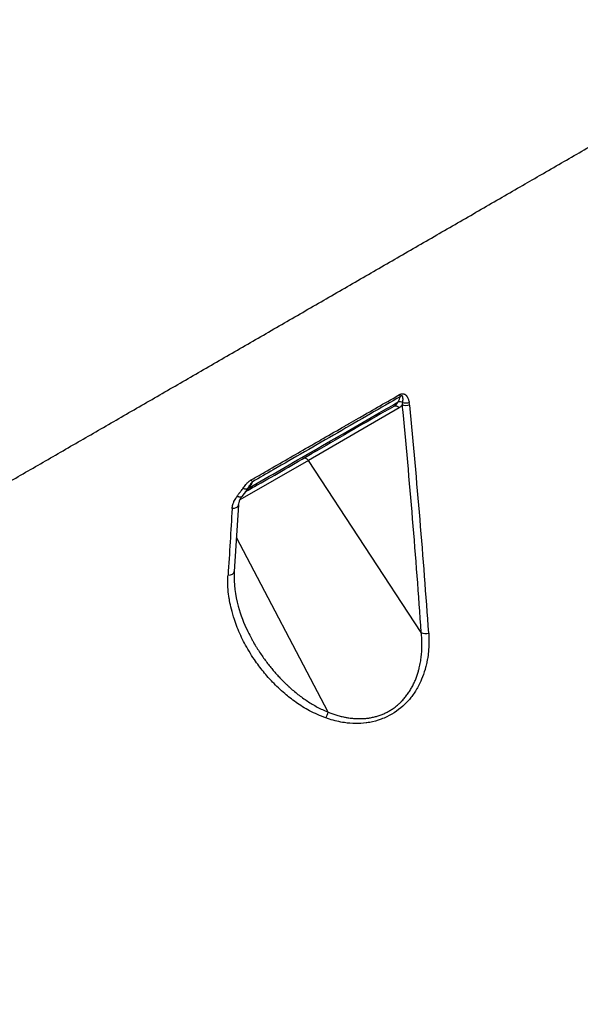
# Model space of a CAD drawing. Header units: millimetres. Extents: x 0 to 7374, y 0 to 4200.
# Tile 628 of 656: x 4749 to 4787, y 2785 to 2851. Entities that reach past the tile are written whole.
import ezdxf

# ---------------------------------------------------------------- set-up
doc = ezdxf.new("R2010")
doc.units = ezdxf.units.MM
doc.header["$LTSCALE"] = 0.2
doc.layers.add('01_Object Line', color=4, linetype='Continuous')

# ---------------------------------------------------------------- blocks, each defined once
blk = doc.blocks.new('A$C90bc888d')
for p, q in [((271.343, 1005.507), (265.188, 1001.953)), ((265.188, 1001.953), (260.534, 999.267)), ((272.844, 990.284), (265.188, 1001.953)), ((261.403, 1000.499), (261.403, 1000.499)), ((260.983, 999.913), (260.68, 999.51)), ((260.444, 998.933), (260.169, 994.42)), ((266.523, 984.893), (260.31, 996.734))]:
    blk.add_line(p, q)
for centre, major_axis, ratio, start_param, end_param in [((271.309, 1006.505), (0.149, -0.261), 0.014786, 0.542934, 1.185897), ((271.416, 1005.68), (0.276, -0.118), 0.769375, 1.270087, 2.376037), ((271.308, 1005.934), (0.015, 0.516), 0.54563, 4.27922, 4.560838), ((-129.601, 1117.271), (-276.221, 435.923), 0.67529, 4.036941, 4.070556), ((246.811, 1032.794), (25.108, -27.653), 0.096555, 0.129042, 0.157921), ((-127.036, 1115.489), (-273.89, 434.078), 0.676673, 4.040291, 4.074061), ((270.744, 1005.499), (-62.951, -36.346), 0.000184, 1.565142, 1.574655), ((270.744, 1005.499), (-62.951, -36.346), 0.000184, 1.427315, 1.486555), ((264.987, 1001.813), (-0.15, 0.26), 0.816497, 4.782202, 6.272221), ((261.28, 1000.733), (0.169, -0.261), 0.1399, 5.054187, 5.723949), ((261.303, 999.858), (-0.264, 0.142), 0.751711, 5.512394, 6.071547), ((2334.775, 1093.132), (-2027.124, -560.751), 0.812219, 6.009257, 6.011857), ((259.666, 994.454), (0.499, -0.033), 0.565147, 4.907205, 6.279048), ((273.179, 990.518), (0.499, 0.034), 0.589586, 3.935449, 5.007682), ((259.261, 985.229), (-4.345, -2.51), 0.00019, 2.63566, 2.635772), ((266.256, 984.779), (-0.169, -0.471), 0.462939, 1.095889, 1.976299)]:
    blk.add_ellipse(centre, major_axis=major_axis, ratio=ratio, start_param=start_param, end_param=end_param)
for points, knots in [([(183.573, 965.086), (183.573, 965.086), (183.584, 965.092), (183.606, 965.105), (183.633, 965.12), (183.674, 965.144), (183.731, 965.177), (183.788, 965.21), (183.859, 965.251), (183.945, 965.3), (184.031, 965.35), (184.131, 965.408), (184.245, 965.474), (184.359, 965.54), (184.487, 965.614), (184.629, 965.695), (184.77, 965.777), (184.925, 965.866), (185.093, 965.963), (185.429, 966.157), (185.816, 966.381), (186.253, 966.633), (186.69, 966.885), (187.175, 967.165), (187.706, 967.472), (188.223, 967.771), (188.802, 968.105), (189.435, 968.47), (189.745, 968.649), (190.067, 968.835), (190.398, 969.026), (190.556, 969.117), (190.715, 969.209), (190.876, 969.302), (190.885, 969.308), (190.895, 969.313), (190.904, 969.318), (191.076, 969.418), (191.25, 969.518), (191.426, 969.619), (191.784, 969.826), (192.149, 970.037), (192.515, 970.248), (192.898, 970.47), (193.283, 970.692), (193.665, 970.912), (193.704, 970.935), (193.743, 970.957), (193.782, 970.98), (193.792, 970.986), (193.802, 970.992), (193.813, 970.998), (193.856, 971.023), (193.9, 971.048), (193.943, 971.073), (193.949, 971.076), (193.955, 971.08), (193.961, 971.083), (194.012, 971.112), (194.062, 971.141), (194.112, 971.17), (194.162, 971.2), (194.213, 971.229), (194.264, 971.258), (194.465, 971.374), (194.667, 971.491), (194.867, 971.606), (194.875, 971.611), (194.882, 971.615), (194.89, 971.62), (195.337, 971.878), (195.771, 972.128), (196.229, 972.392), (196.695, 972.661), (197.179, 972.941), (197.681, 973.231), (198.185, 973.522), (198.706, 973.823), (199.246, 974.135), (199.786, 974.446), (200.344, 974.769), (200.921, 975.101), (201.209, 975.268), (201.501, 975.436), (201.798, 975.608), (201.944, 975.692), (202.082, 975.772), (202.246, 975.867), (202.376, 975.942), (202.527, 976.029), (202.701, 976.129), (203.156, 976.392), (203.765, 976.744), (204.582, 977.215), (205.137, 977.536), (205.789, 977.912), (206.558, 978.356), (206.641, 978.404), (206.726, 978.453), (206.812, 978.502), (206.895, 978.551), (206.98, 978.6), (207.066, 978.65), (207.151, 978.698), (207.236, 978.747), (207.322, 978.797), (207.375, 978.828), (207.428, 978.859), (207.482, 978.89), (207.514, 978.908), (207.547, 978.927), (207.579, 978.946), (207.907, 979.135), (208.251, 979.334), (208.613, 979.542), (208.783, 979.64), (208.956, 979.741), (209.134, 979.843), (209.305, 979.942), (209.479, 980.043), (209.658, 980.146), (209.996, 980.341), (210.348, 980.544), (210.714, 980.755), (211.387, 981.144), (212.123, 981.569), (212.859, 981.994), (213.581, 982.411), (214.311, 982.832), (215.048, 983.258), (215.785, 983.683), (216.529, 984.113), (217.28, 984.547), (217.634, 984.751), (217.99, 984.956), (218.347, 985.162), (218.369, 985.175), (218.391, 985.188), (218.413, 985.2), (218.792, 985.419), (219.173, 985.639), (219.555, 985.86), (220.321, 986.302), (221.094, 986.748), (221.873, 987.198), (222.652, 987.648), (223.439, 988.102), (224.232, 988.56), (225.027, 989.019), (225.828, 989.482), (226.631, 989.945), (227.442, 990.414), (228.256, 990.883), (229.071, 991.354), (229.896, 991.83), (230.723, 992.307), (231.551, 992.786), (232.389, 993.269), (233.228, 993.754), (234.069, 994.24), (234.466, 994.469), (234.863, 994.698), (235.261, 994.928), (235.288, 994.943), (235.315, 994.959), (235.343, 994.975), (235.77, 995.222), (236.197, 995.468), (236.625, 995.715), (237.488, 996.214), (238.353, 996.713), (239.218, 997.212), (240.093, 997.718), (240.969, 998.223), (241.846, 998.73), (242.733, 999.242), (243.62, 999.754), (244.508, 1000.267), (245.406, 1000.785), (246.304, 1001.304), (247.202, 1001.822), (248.111, 1002.347), (249.019, 1002.871), (249.927, 1003.395), (250.845, 1003.925), (251.763, 1004.455), (252.68, 1004.985), (253.607, 1005.52), (254.533, 1006.055), (255.458, 1006.589), (255.925, 1006.858), (256.39, 1007.127), (256.856, 1007.396), (257.323, 1007.665), (257.791, 1007.935), (258.259, 1008.206), (259.197, 1008.747), (260.137, 1009.29), (261.079, 1009.834), (262.023, 1010.379), (262.968, 1010.924), (263.915, 1011.471), (264.862, 1012.018), (265.811, 1012.566), (266.76, 1013.114), (267.236, 1013.388), (267.711, 1013.663), (268.186, 1013.937), (268.661, 1014.212), (269.137, 1014.486), (269.612, 1014.76), (270.563, 1015.309), (271.514, 1015.858), (272.463, 1016.406), (273.413, 1016.955), (274.361, 1017.502), (275.307, 1018.048), (276.253, 1018.594), (277.196, 1019.139), (278.137, 1019.682), (278.607, 1019.953), (279.076, 1020.224), (279.543, 1020.494), (279.984, 1020.749), (280.423, 1021.002), (280.861, 1021.255), (280.888, 1021.271), (280.916, 1021.287), (280.943, 1021.303), (281.875, 1021.841), (282.801, 1022.375), (283.719, 1022.905), (284.638, 1023.436), (285.55, 1023.962), (286.454, 1024.484), (287.357, 1025.006), (288.252, 1025.522), (289.138, 1026.034), (290.024, 1026.545), (290.899, 1027.051), (291.761, 1027.548), (292.625, 1028.047), (293.475, 1028.538), (294.312, 1029.021), (295.15, 1029.504), (295.973, 1029.98), (296.782, 1030.447), (297.589, 1030.913), (298.382, 1031.371), (299.16, 1031.82)], [0.404306, 0.404306, 0.404306, 0.404306, 0.480217, 0.480217, 0.480217, 0.57044, 0.57044, 0.57044, 0.660657, 0.660657, 0.660657, 0.750867, 0.750867, 0.750867, 0.840989, 0.840989, 0.840989, 0.931039, 0.931039, 0.931039, 1.111048, 1.111048, 1.111048, 1.291132, 1.291132, 1.291132, 1.466779, 1.466779, 1.466779, 1.552796, 1.552796, 1.552796, 1.593606, 1.593606, 1.593606, 1.595973, 1.595973, 1.595973, 1.639498, 1.639498, 1.639498, 1.728357, 1.728357, 1.728357, 1.821263, 1.821263, 1.821263, 1.830802, 1.830802, 1.830802, 1.833276, 1.833276, 1.833276, 1.843921, 1.843921, 1.843921, 1.845411, 1.845411, 1.845411, 1.857667, 1.857667, 1.857667, 1.870047, 1.870047, 1.870047, 1.919145, 1.919145, 1.919145, 1.921031, 1.921031, 1.921031, 2.030455, 2.030455, 2.030455, 2.141848, 2.141848, 2.141848, 2.253388, 2.253388, 2.253388, 2.364825, 2.364825, 2.364825, 2.420428, 2.420428, 2.420428, 2.447839, 2.447839, 2.447839, 2.469662, 2.469662, 2.469662, 2.526875, 2.526875, 2.526875, 2.565824, 2.565824, 2.565824, 2.570027, 2.570027, 2.570027, 2.574124, 2.574124, 2.574124, 2.578118, 2.578118, 2.578118, 2.580554, 2.580554, 2.580554, 2.582018, 2.582018, 2.582018, 2.596734, 2.596734, 2.596734, 2.60364, 2.60364, 2.60364, 2.610282, 2.610282, 2.610282, 2.622871, 2.622871, 2.622871, 2.646029, 2.646029, 2.646029, 2.668742, 2.668742, 2.668742, 2.691446, 2.691446, 2.691446, 2.702139, 2.702139, 2.702139, 2.702801, 2.702801, 2.702801, 2.71415, 2.71415, 2.71415, 2.736865, 2.736865, 2.736865, 2.759589, 2.759589, 2.759589, 2.782378, 2.782378, 2.782378, 2.805393, 2.805393, 2.805393, 2.82866, 2.82866, 2.82866, 2.852174, 2.852174, 2.852174, 2.863266, 2.863266, 2.863266, 2.86403, 2.86403, 2.86403, 2.87595, 2.87595, 2.87595, 2.899992, 2.899992, 2.899992, 2.924306, 2.924306, 2.924306, 2.948899, 2.948899, 2.948899, 2.973771, 2.973771, 2.973771, 2.998932, 2.998932, 2.998932, 3.024377, 3.024377, 3.024377, 3.050113, 3.050113, 3.050113, 3.063087, 3.063087, 3.063087, 3.076092, 3.076092, 3.076092, 3.102119, 3.102119, 3.102119, 3.128172, 3.128172, 3.128172, 3.154255, 3.154255, 3.154255, 3.167311, 3.167311, 3.167311, 3.180366, 3.180366, 3.180366, 3.206493, 3.206493, 3.206493, 3.232616, 3.232616, 3.232616, 3.258714, 3.258714, 3.258714, 3.271748, 3.271748, 3.271748, 3.284022, 3.284022, 3.284022, 3.284796, 3.284796, 3.284796, 3.31093, 3.31093, 3.31093, 3.337078, 3.337078, 3.337078, 3.363201, 3.363201, 3.363201, 3.389323, 3.389323, 3.389323, 3.415491, 3.415491, 3.415491, 3.441664, 3.441664, 3.441664, 3.46779, 3.46779, 3.46779, 3.46779]), ([(261.302, 1000.623), (261.665, 1000.832), (262.029, 1001.041), (262.394, 1001.251), (262.857, 1001.517), (263.322, 1001.784), (263.788, 1002.052), (264.247, 1002.316), (264.708, 1002.581), (265.17, 1002.847), (265.51, 1003.042), (265.851, 1003.238), (266.192, 1003.434), (266.68, 1003.714), (267.169, 1003.995), (267.659, 1004.277), (267.723, 1004.314), (267.787, 1004.35), (267.851, 1004.387), (267.886, 1004.408), (267.921, 1004.428), (267.956, 1004.448), (268.167, 1004.569), (268.378, 1004.69), (268.588, 1004.811), (268.843, 1004.957), (269.097, 1005.104), (269.352, 1005.25), (269.816, 1005.517), (270.281, 1005.784), (270.747, 1006.052), (270.808, 1006.087), (270.868, 1006.121), (270.928, 1006.156), (271.074, 1006.24), (271.221, 1006.324), (271.368, 1006.409)], [0, 0, 0, 0, 0.1101659, 0.1101659, 0.1101659, 0.25, 0.25, 0.25, 0.3880725, 0.3880725, 0.3880725, 0.4896443, 0.4896443, 0.4896443, 0.6349521, 0.6349521, 0.6349521, 0.6539391, 0.6539391, 0.6539391, 0.6643782, 0.6643782, 0.6643782, 0.7267546, 0.7267546, 0.7267546, 0.801973, 0.801973, 0.801973, 0.9391325, 0.9391325, 0.9391325, 0.9568221, 0.9568221, 0.9568221, 1, 1, 1, 1]), ([(271.368, 1006.409), (271.38, 1006.415), (271.391, 1006.422), (271.403, 1006.428), (271.416, 1006.433), (271.428, 1006.439), (271.44, 1006.443), (271.452, 1006.448), (271.464, 1006.452), (271.476, 1006.456), (271.488, 1006.459), (271.5, 1006.462), (271.511, 1006.464), (271.523, 1006.466), (271.535, 1006.468), (271.547, 1006.469), (271.56, 1006.47), (271.572, 1006.47), (271.584, 1006.469), (271.6, 1006.469), (271.615, 1006.467), (271.63, 1006.464), (271.643, 1006.461), (271.656, 1006.458), (271.669, 1006.454), (271.673, 1006.452), (271.676, 1006.451), (271.68, 1006.449), (271.694, 1006.444), (271.708, 1006.438), (271.721, 1006.431), (271.734, 1006.423), (271.746, 1006.415), (271.758, 1006.406), (271.769, 1006.398), (271.779, 1006.39), (271.788, 1006.381), (271.803, 1006.369), (271.816, 1006.355), (271.829, 1006.34), (271.836, 1006.332), (271.843, 1006.323), (271.85, 1006.314), (271.851, 1006.312), (271.853, 1006.31), (271.854, 1006.307), (271.866, 1006.292), (271.876, 1006.276), (271.886, 1006.26), (271.897, 1006.242), (271.908, 1006.224), (271.917, 1006.205), (271.931, 1006.178), (271.943, 1006.15), (271.954, 1006.122), (271.966, 1006.092), (271.977, 1006.061), (271.986, 1006.03), (271.996, 1005.997), (272.005, 1005.964), (272.013, 1005.93), (272.018, 1005.909), (272.022, 1005.888), (272.026, 1005.867)], [0, 0, 0, 0, 0.0327844, 0.0327844, 0.0327844, 0.0654639, 0.0654639, 0.0654639, 0.0970024, 0.0970024, 0.0970024, 0.1272601, 0.1272601, 0.1272601, 0.1580591, 0.1580591, 0.1580591, 0.1902089, 0.1902089, 0.1902089, 0.2317866, 0.2317866, 0.2317866, 0.2693768, 0.2693768, 0.2693768, 0.2809313, 0.2809313, 0.2809313, 0.3243234, 0.3243234, 0.3243234, 0.3686252, 0.3686252, 0.3686252, 0.408273, 0.408273, 0.408273, 0.4671867, 0.4671867, 0.4671867, 0.5016765, 0.5016765, 0.5016765, 0.5102315, 0.5102315, 0.5102315, 0.5694179, 0.5694179, 0.5694179, 0.6347923, 0.6347923, 0.6347923, 0.7288942, 0.7288942, 0.7288942, 0.828833, 0.828833, 0.828833, 0.9343882, 0.9343882, 0.9343882, 0.9999998, 0.9999998, 0.9999998, 0.9999998]), ([(261.188, 1000.099), (261.906, 1000.512), (262.621, 1000.924), (263.333, 1001.334), (264.084, 1001.767), (264.831, 1002.197), (265.575, 1002.626), (266.326, 1003.058), (267.074, 1003.489), (267.818, 1003.918), (268.544, 1004.336), (269.266, 1004.752), (269.984, 1005.166), (270.417, 1005.415), (270.849, 1005.664), (271.28, 1005.912)], [0, 0, 0, 0, 0.2091545, 0.2091545, 0.2091545, 0.4296083, 0.4296083, 0.4296083, 0.65221, 0.65221, 0.65221, 0.8692196, 0.8692196, 0.8692196, 0.9999996, 0.9999996, 0.9999996, 0.9999996]), ([(271.438, 1006.283), (270.762, 1005.893), (270.084, 1005.502), (269.403, 1005.11), (268.664, 1004.684), (267.922, 1004.256), (267.176, 1003.826), (266.43, 1003.396), (265.681, 1002.965), (264.929, 1002.531), (264.226, 1002.126), (263.52, 1001.719), (262.812, 1001.311), (262.344, 1001.041), (261.874, 1000.771), (261.403, 1000.499)], [0.0000041, 0.0000041, 0.0000041, 0.0000041, 0.2062805, 0.2062805, 0.2062805, 0.4298047, 0.4298047, 0.4298047, 0.6533354, 0.6533354, 0.6533354, 0.8620428, 0.8620428, 0.8620428, 1, 1, 1, 1]), ([(270.997, 1005.63), (271.022, 1005.644), (271.045, 1005.659), (271.09, 1005.692), (271.112, 1005.71), (271.153, 1005.748), (271.172, 1005.767), (271.207, 1005.807), (271.223, 1005.827), (271.238, 1005.848), (271.239, 1005.849), (271.255, 1005.871), (271.268, 1005.892), (271.28, 1005.912)], [0.0107032, 0.0107032, 0.0107032, 0.0107032, 0.1867324, 0.1867324, 0.3782467, 0.3782467, 0.5773522, 0.5773522, 0.7760048, 0.7760048, 0.7886756, 0.7886756, 0.9999835, 0.9999835, 0.9999835, 0.9999835]), ([(271.585, 1005.848), (271.587, 1005.867), (271.589, 1005.886), (271.593, 1005.925), (271.595, 1005.944), (271.598, 1005.983), (271.6, 1006.002), (271.601, 1006.032), (271.602, 1006.043), (271.603, 1006.064), (271.603, 1006.074), (271.603, 1006.092), (271.603, 1006.1), (271.603, 1006.116), (271.603, 1006.124), (271.602, 1006.138), (271.602, 1006.145), (271.601, 1006.16), (271.6, 1006.167), (271.599, 1006.181), (271.598, 1006.189), (271.597, 1006.197), (271.597, 1006.198), (271.597, 1006.199), (271.597, 1006.199), (271.595, 1006.211), (271.593, 1006.222), (271.588, 1006.244), (271.585, 1006.255), (271.577, 1006.276), (271.573, 1006.285), (271.561, 1006.303), (271.554, 1006.31), (271.538, 1006.321), (271.528, 1006.324), (271.509, 1006.324), (271.499, 1006.322), (271.48, 1006.314), (271.47, 1006.308), (271.453, 1006.296), (271.445, 1006.29), (271.438, 1006.283)], [0, 0, 0, 0, 0.0629544, 0.0629544, 0.1301855, 0.1301855, 0.206378, 0.206378, 0.25, 0.25, 0.297115, 0.297115, 0.3433449, 0.3433449, 0.3861285, 0.3861285, 0.4261068, 0.4261068, 0.4630534, 0.4630534, 0.4964057, 0.4964057, 0.5, 0.5, 0.5000259, 0.5000259, 0.5505916, 0.5505916, 0.6075893, 0.6075893, 0.6707616, 0.6707616, 0.7451899, 0.7451899, 0.827476, 0.827476, 0.8967598, 0.8967598, 0.9578877, 0.9578877, 1, 1, 1, 1]), ([(271, 1005.632), (271.011, 1005.637), (271.023, 1005.642), (271.049, 1005.65), (271.063, 1005.652), (271.094, 1005.655), (271.109, 1005.655), (271.14, 1005.651), (271.156, 1005.648), (271.187, 1005.638), (271.202, 1005.631), (271.232, 1005.616), (271.246, 1005.607), (271.274, 1005.586), (271.287, 1005.574), (271.312, 1005.549), (271.324, 1005.535), (271.337, 1005.516), (271.34, 1005.512), (271.343, 1005.507)], [0.0261052, 0.0261052, 0.0261052, 0.0261052, 0.1250004, 0.1250004, 0.2449121, 0.2449121, 0.3647963, 0.3647963, 0.484654, 0.484654, 0.6044859, 0.6044859, 0.7243348, 0.7243348, 0.844136, 0.844136, 0.963923, 0.963923, 0.9999999, 0.9999999, 0.9999999, 0.9999999]), ([(260.762, 1000.063), (260.82, 1000.15), (260.883, 1000.235), (260.953, 1000.316), (260.994, 1000.364), (261.038, 1000.411), (261.085, 1000.456), (261.141, 1000.509), (261.201, 1000.56), (261.268, 1000.603), (261.279, 1000.61), (261.291, 1000.617), (261.302, 1000.623)], [0.0000006, 0.0000006, 0.0000006, 0.0000006, 0.413196, 0.413196, 0.413196, 0.6597174, 0.6597174, 0.6597174, 0.9522581, 0.9522581, 0.9522581, 1, 1, 1, 1]), ([(261.403, 1000.499), (261.389, 1000.485), (261.373, 1000.47), (261.344, 1000.438), (261.33, 1000.422), (261.303, 1000.39), (261.29, 1000.374), (261.264, 1000.341), (261.251, 1000.323), (261.226, 1000.288), (261.213, 1000.27), (261.188, 1000.232), (261.176, 1000.213), (261.162, 1000.193), (261.161, 1000.191), (261.149, 1000.172), (261.137, 1000.152), (261.113, 1000.114), (261.101, 1000.094), (261.082, 1000.063), (261.075, 1000.051), (261.067, 1000.039)], [0, 0, 0, 0, 0.1725444, 0.1725444, 0.3134638, 0.3134638, 0.4353486, 0.4353486, 0.5492478, 0.5492478, 0.6564021, 0.6564021, 0.7572278, 0.7572278, 0.7635564, 0.7635564, 0.857983, 0.857983, 0.9473017, 0.9473017, 0.9999739, 0.9999739, 0.9999739, 0.9999739]), ([(260.361, 999.526), (260.398, 999.578), (260.444, 999.638), (260.492, 999.701), (260.498, 999.708), (260.503, 999.715), (260.508, 999.722), (260.554, 999.782), (260.601, 999.843), (260.645, 999.902), (260.68, 999.948), (260.713, 999.993), (260.741, 1000.033), (260.748, 1000.043), (260.755, 1000.054), (260.762, 1000.063)], [0.000001, 0.000001, 0.000001, 0.000001, 0.3349483, 0.3349483, 0.3349483, 0.3720966, 0.3720966, 0.3720966, 0.6860483, 0.6860483, 0.6860483, 0.9351466, 0.9351466, 0.9351466, 0.9999997, 0.9999997, 0.9999997, 0.9999997]), ([(261.188, 1000.098), (261.171, 1000.075), (261.152, 1000.05), (261.129, 1000.022), (261.125, 1000.018), (261.117, 1000.009), (261.113, 1000.003), (261.103, 999.992), (261.096, 999.984), (261.083, 999.97), (261.076, 999.962), (261.062, 999.947), (261.054, 999.94), (261.04, 999.925), (261.032, 999.918), (261.018, 999.905), (261.011, 999.899), (261.002, 999.891), (260.996, 999.885), (260.979, 999.87), (260.968, 999.861), (260.945, 999.842), (260.932, 999.831), (260.916, 999.82), (260.915, 999.819), (260.913, 999.817), (260.911, 999.816), (260.909, 999.814)], [0.0008929, 0.0008929, 0.0008929, 0.0008929, 0.1819171, 0.1819171, 0.2114608, 0.2114608, 0.25, 0.25, 0.2965979, 0.2965979, 0.3404307, 0.3404307, 0.3856066, 0.3856066, 0.4353253, 0.4353253, 0.5, 0.5, 0.5958609, 0.5958609, 0.6968957, 0.6968957, 0.7922111, 0.7922111, 0.7981439, 0.7981439, 0.8090882, 0.8090882, 0.8090882, 0.8090882]), ([(261.067, 1000.039), (261.047, 1000.004), (261.026, 999.972), (261.004, 999.941), (261, 999.935), (260.996, 999.929), (260.992, 999.924), (260.989, 999.92), (260.986, 999.916), (260.984, 999.912)], [0.0000605, 0.0000605, 0.0000605, 0.0000605, 0.1810657, 0.1810657, 0.1810657, 0.2146064, 0.2146064, 0.2146064, 0.2375499, 0.2375499, 0.2375499, 0.2375499]), ([(260.024, 998.683), (260.026, 998.729), (260.031, 998.773), (260.039, 998.816), (260.048, 998.864), (260.059, 998.911), (260.073, 998.958), (260.088, 999.01), (260.107, 999.062), (260.128, 999.113), (260.134, 999.127), (260.14, 999.141), (260.146, 999.155), (260.168, 999.206), (260.193, 999.256), (260.22, 999.305), (260.246, 999.352), (260.274, 999.399), (260.304, 999.445), (260.322, 999.472), (260.341, 999.499), (260.361, 999.526)], [0, 0, 0, 0, 0.150715, 0.150715, 0.150715, 0.3143, 0.3143, 0.3143, 0.495271, 0.495271, 0.495271, 0.544855, 0.544855, 0.544855, 0.724492, 0.724492, 0.724492, 0.896664, 0.896664, 0.896664, 1, 1, 1, 1]), ([(260.361, 999.526), (260.38, 999.517), (260.399, 999.51), (260.435, 999.496), (260.453, 999.491), (260.486, 999.482), (260.502, 999.478), (260.533, 999.473), (260.547, 999.471), (260.574, 999.47), (260.587, 999.47), (260.61, 999.472), (260.621, 999.475), (260.64, 999.48), (260.648, 999.484), (260.663, 999.493), (260.67, 999.498), (260.677, 999.506), (260.679, 999.508), (260.68, 999.51)], [0.0000005, 0.0000005, 0.0000005, 0.0000005, 0.0685147, 0.0685147, 0.1386043, 0.1386043, 0.2103609, 0.2103609, 0.2838871, 0.2838871, 0.3592975, 0.3592975, 0.4393853, 0.4393853, 0.5201532, 0.5201532, 0.603169, 0.603169, 0.6342347, 0.6342347, 0.6342347, 0.6342347]), ([(260.673, 999.502), (260.624, 999.434), (260.581, 999.362), (260.515, 999.229), (260.49, 999.167), (260.452, 999.044), (260.44, 998.982), (260.438, 998.932)], [0.00128043, 0.00128043, 0.00128043, 0.00128043, 0.03040031, 0.03040031, 0.05539098, 0.05539098, 0.08144674, 0.08144674, 0.08144674, 0.08144674]), ([(260.442, 998.931), (260.441, 998.904), (260.432, 998.877), (260.358, 998.759), (260.201, 998.692), (260.024, 998.683)], [0.3637589, 0.3637589, 0.3637589, 0.3637589, 0.5, 0.5, 0.9999981, 0.9999981, 0.9999981, 0.9999981]), ([(260.163, 994.388), (260.116, 993.598), (260.224, 992.812), (260.591, 991.48), (260.809, 990.911), (261.074, 990.365)], [0.004216, 0.004216, 0.004216, 0.004216, 0.2997773, 0.2997773, 0.5287618, 0.5287618, 0.5287618, 0.5287618]), ([(266.373, 984.494), (266.177, 984.564), (265.985, 984.641), (265.619, 984.805), (265.443, 984.891), (265.11, 985.069), (264.952, 985.161), (264.646, 985.351), (264.497, 985.449), (264.212, 985.65), (264.074, 985.752), (263.822, 985.949), (263.706, 986.044), (263.446, 986.264), (263.303, 986.393), (263.026, 986.655), (262.892, 986.788), (262.661, 987.028), (262.564, 987.134), (262.355, 987.369), (262.244, 987.499), (262.031, 987.762), (261.928, 987.894), (261.726, 988.165), (261.627, 988.304), (261.53, 988.447), (261.529, 988.449), (261.4, 988.638), (261.281, 988.826), (261.06, 989.193), (260.958, 989.373), (260.769, 989.731), (260.682, 989.908), (260.518, 990.264), (260.442, 990.443), (260.3, 990.801), (260.235, 990.981), (260.096, 991.4), (260.026, 991.639), (259.919, 992.067), (259.879, 992.256), (259.837, 992.494), (259.829, 992.541), (259.789, 992.792), (259.765, 992.997), (259.734, 993.41), (259.727, 993.62), (259.733, 993.944), (259.737, 994.057), (259.745, 994.17)], [0, 0, 0, 0, 0.05144, 0.05144, 0.099927, 0.099927, 0.145025, 0.145025, 0.188589, 0.188589, 0.230048, 0.230048, 0.265815, 0.265815, 0.311235, 0.311235, 0.354943, 0.354943, 0.387673, 0.387673, 0.426143, 0.426143, 0.463071, 0.463071, 0.5, 0.5, 0.500417, 0.500417, 0.549205, 0.549205, 0.596338, 0.596338, 0.642771, 0.642771, 0.689615, 0.689615, 0.736459, 0.736459, 0.799034, 0.799034, 0.849072, 0.849072, 0.861608, 0.861608, 0.915345, 0.915345, 0.970333, 0.970333, 1, 1, 1, 1]), ([(261.078, 990.358), (261.161, 990.187), (261.253, 990.009), (261.373, 989.79), (261.394, 989.753), (261.485, 989.592), (261.558, 989.466), (261.655, 989.307), (261.672, 989.279), (261.707, 989.223), (261.724, 989.196), (261.76, 989.139), (261.778, 989.111), (261.816, 989.052), (261.836, 989.022), (261.865, 988.977), (261.873, 988.964), (261.883, 988.949), (261.884, 988.947), (261.957, 988.836), (262.029, 988.731), (262.173, 988.527), (262.245, 988.427), (262.391, 988.231), (262.465, 988.135), (262.612, 987.95), (262.685, 987.861), (262.829, 987.688), (262.901, 987.605), (263.014, 987.477), (263.057, 987.43), (263.169, 987.307), (263.236, 987.236), (263.365, 987.101), (263.427, 987.039), (263.541, 986.924), (263.594, 986.873), (263.691, 986.78), (263.734, 986.739), (263.797, 986.68), (263.82, 986.66), (263.846, 986.636), (263.847, 986.635), (263.851, 986.631), (263.854, 986.628), (263.864, 986.619), (263.867, 986.616), (263.873, 986.611), (263.874, 986.61), (263.976, 986.518), (264.075, 986.431), (264.278, 986.259), (264.381, 986.175), (264.589, 986.012), (264.694, 985.933), (264.907, 985.779), (265.015, 985.705), (265.232, 985.562), (265.342, 985.493), (265.566, 985.359), (265.681, 985.295), (265.913, 985.171), (266.03, 985.113), (266.273, 984.998), (266.4, 984.943), (266.523, 984.893)], [0.3814092, 0.3814092, 0.3814092, 0.3814092, 0.4281194, 0.4281194, 0.4375, 0.4375, 0.46875, 0.46875, 0.4760424, 0.4760424, 0.4834244, 0.4834244, 0.4905752, 0.4905752, 0.4972012, 0.4972012, 0.499623, 0.499623, 0.5, 0.5, 0.5203089, 0.5203089, 0.5412868, 0.5412868, 0.5633921, 0.5633921, 0.5861573, 0.5861573, 0.6099173, 0.6099173, 0.625, 0.625, 0.6502636, 0.6502636, 0.6763104, 0.6763104, 0.701954, 0.701954, 0.726943, 0.726943, 0.7421875, 0.7421875, 0.7460938, 0.7460938, 0.7488335, 0.7488335, 0.75, 0.75, 0.7503993, 0.7503993, 0.7771323, 0.7771323, 0.805001, 0.805001, 0.8336841, 0.8336841, 0.8633096, 0.8633096, 0.8940472, 0.8940472, 0.9268802, 0.9268802, 0.9613247, 0.9613247, 1, 1, 1, 1]), ([(273.344, 990.247), (273.374, 989.812), (273.368, 989.388), (273.326, 988.976), (273.31, 988.811), (273.287, 988.647), (273.259, 988.486), (273.252, 988.446), (273.245, 988.407), (273.238, 988.368), (273.231, 988.333), (273.224, 988.299), (273.217, 988.266), (273.21, 988.232), (273.203, 988.2), (273.196, 988.167), (273.181, 988.104), (273.166, 988.041), (273.149, 987.973), (273.14, 987.941), (273.132, 987.907), (273.122, 987.872), (273.114, 987.845), (273.106, 987.816), (273.098, 987.786), (273.031, 987.556), (272.953, 987.332), (272.864, 987.12), (272.786, 986.935), (272.701, 986.758), (272.607, 986.588), (272.587, 986.551), (272.566, 986.514), (272.545, 986.478), (272.513, 986.423), (272.481, 986.37), (272.448, 986.318), (272.416, 986.266), (272.383, 986.216), (272.349, 986.167), (272.316, 986.118), (272.282, 986.07), (272.247, 986.022), (272.213, 985.976), (272.178, 985.93), (272.143, 985.885), (272.107, 985.84), (272.071, 985.796), (272.033, 985.751), (271.997, 985.708), (271.96, 985.666), (271.921, 985.623), (271.883, 985.582), (271.844, 985.54), (271.804, 985.499), (271.781, 985.475), (271.757, 985.451), (271.732, 985.427), (271.729, 985.424), (271.727, 985.421), (271.724, 985.418), (271.374, 985.077), (270.962, 984.793), (270.505, 984.575), (270.38, 984.516), (270.252, 984.461), (270.123, 984.413), (269.862, 984.315), (269.596, 984.242), (269.344, 984.195), (269.281, 984.183), (269.219, 984.173), (269.158, 984.164), (269.138, 984.162), (269.119, 984.159), (269.1, 984.157), (268.619, 984.095), (268.135, 984.103), (267.638, 984.176), (267.3, 984.225), (266.957, 984.304), (266.61, 984.414), (266.531, 984.439), (266.452, 984.466), (266.373, 984.494)], [0, 0, 0, 0, 0.125, 0.125, 0.125, 0.17531, 0.17531, 0.17531, 0.1875, 0.1875, 0.1875, 0.198594, 0.198594, 0.198594, 0.209777, 0.209777, 0.209777, 0.231262, 0.231262, 0.231262, 0.241415, 0.241415, 0.241415, 0.249375, 0.249375, 0.249375, 0.310394, 0.310394, 0.310394, 0.363475, 0.363475, 0.363475, 0.375, 0.375, 0.375, 0.392401, 0.392401, 0.392401, 0.409529, 0.409529, 0.409529, 0.426447, 0.426447, 0.426447, 0.442915, 0.442915, 0.442915, 0.459217, 0.459217, 0.459217, 0.474966, 0.474966, 0.474966, 0.490144, 0.490144, 0.490144, 0.498967, 0.498967, 0.498967, 0.5, 0.5, 0.5, 0.625, 0.625, 0.625, 0.658864, 0.658864, 0.658864, 0.726892, 0.726892, 0.726892, 0.74402, 0.74402, 0.74402, 0.749465, 0.749465, 0.749465, 0.886197, 0.886197, 0.886197, 0.978867, 0.978867, 0.978867, 1, 1, 1, 1]), ([(266.523, 984.893), (266.609, 984.858), (266.694, 984.825), (266.871, 984.761), (266.962, 984.731), (267.148, 984.673), (267.243, 984.646), (267.437, 984.595), (267.537, 984.572), (267.709, 984.537), (267.781, 984.524), (267.959, 984.495), (268.064, 984.481), (268.273, 984.46), (268.376, 984.453), (268.511, 984.448), (268.541, 984.447), (268.602, 984.446), (268.632, 984.446), (268.691, 984.446), (268.72, 984.446), (268.778, 984.447), (268.806, 984.448), (268.864, 984.451), (268.893, 984.452), (268.953, 984.456), (268.982, 984.458), (269.032, 984.462), (269.051, 984.464), (269.075, 984.466), (269.08, 984.466), (269.17, 984.475), (269.256, 984.486), (269.428, 984.514), (269.515, 984.531), (269.689, 984.571), (269.776, 984.594), (269.948, 984.646), (270.033, 984.675), (270.2, 984.738), (270.282, 984.773), (270.381, 984.818), (270.4, 984.827), (270.496, 984.874), (270.573, 984.914), (270.724, 985), (270.797, 985.045), (270.917, 985.124), (270.963, 985.156), (271.083, 985.243), (271.155, 985.3), (271.244, 985.375), (271.262, 985.39), (271.296, 985.42), (271.312, 985.435), (271.346, 985.465), (271.362, 985.48), (271.396, 985.511), (271.412, 985.527), (271.445, 985.559), (271.461, 985.575), (271.487, 985.601), (271.498, 985.612), (271.516, 985.631), (271.525, 985.64), (271.601, 985.72), (271.668, 985.795), (271.796, 985.95), (271.857, 986.029), (271.972, 986.19), (272.026, 986.272), (272.129, 986.438), (272.178, 986.522), (272.27, 986.693), (272.313, 986.779), (272.393, 986.953), (272.43, 987.04), (272.5, 987.216), (272.533, 987.305), (272.593, 987.484), (272.62, 987.573), (272.667, 987.737), (272.686, 987.811), (272.735, 988.013), (272.762, 988.143), (272.809, 988.404), (272.828, 988.535), (272.857, 988.794), (272.868, 988.922), (272.88, 989.125), (272.883, 989.198), (272.888, 989.403), (272.888, 989.536), (272.881, 989.799), (272.874, 989.928), (272.858, 990.134), (272.852, 990.209), (272.844, 990.284)], [0, 0, 0, 0, 0.02353, 0.02353, 0.048933, 0.048933, 0.075529, 0.075529, 0.104195, 0.104195, 0.125, 0.125, 0.15625, 0.15625, 0.1875, 0.1875, 0.197402, 0.197402, 0.207422, 0.207422, 0.217393, 0.217393, 0.22696, 0.22696, 0.236193, 0.236193, 0.244854, 0.244854, 0.25, 0.25, 0.251126, 0.251126, 0.273653, 0.273653, 0.297074, 0.297074, 0.321189, 0.321189, 0.345367, 0.345367, 0.369368, 0.369368, 0.375, 0.375, 0.398554, 0.398554, 0.422117, 0.422117, 0.4375, 0.4375, 0.46228, 0.46228, 0.46875, 0.46875, 0.474453, 0.474453, 0.479968, 0.479968, 0.485518, 0.485518, 0.491438, 0.491438, 0.495934, 0.495934, 0.5, 0.5, 0.538232, 0.538232, 0.574469, 0.574469, 0.60902, 0.60902, 0.642126, 0.642126, 0.673976, 0.673976, 0.704197, 0.704197, 0.73362, 0.73362, 0.761902, 0.761902, 0.784538, 0.784538, 0.822939, 0.822939, 0.859884, 0.859884, 0.894955, 0.894955, 0.914306, 0.914306, 0.948943, 0.948943, 0.981472, 0.981472, 1, 1, 1, 1])]:
    blk.add_open_spline(points, degree=3, knots=knots)
for points in [[(271.28, 1005.912), (271.332, 1006.035), (271.385, 1006.158), (271.437, 1006.281)], [(271.557, 1005.71), (271.501, 1005.625), (271.43, 1005.557), (271.343, 1005.507)], [(272.054, 1005.683), (271.894, 1005.641), (271.682, 1005.652), (271.557, 1005.71)], [(272.026, 1005.867), (271.88, 1005.819), (271.711, 1005.812), (271.585, 1005.848)], [(270.394, 1005.282), (268.762, 1004.339), (267.115, 1003.389), (265.453, 1002.429)], [(270.993, 1005.628), (270.994, 1005.628), (270.995, 1005.629), (270.997, 1005.63)], [(261.403, 1000.499), (261.331, 1000.365), (261.26, 1000.232), (261.188, 1000.099)], [(260.762, 1000.063), (260.89, 1000.011), (261.014, 1000.001), (261.067, 1000.039)], [(261.749, 1000.29), (261.465, 1000.126), (261.181, 999.962), (260.897, 999.798)], [(261.074, 990.365), (261.075, 990.363), (261.076, 990.36), (261.078, 990.358)]]:
    blk.add_open_spline(points, degree=3)

msp = doc.modelspace()

# ---------------------------------------------------------------- block references
at = {"layer": '01_Object Line'}
msp.add_blockref('A$C90bc888d', (4503.2, 1819.544), dxfattribs=at)

doc.saveas('drawing.dxf')
